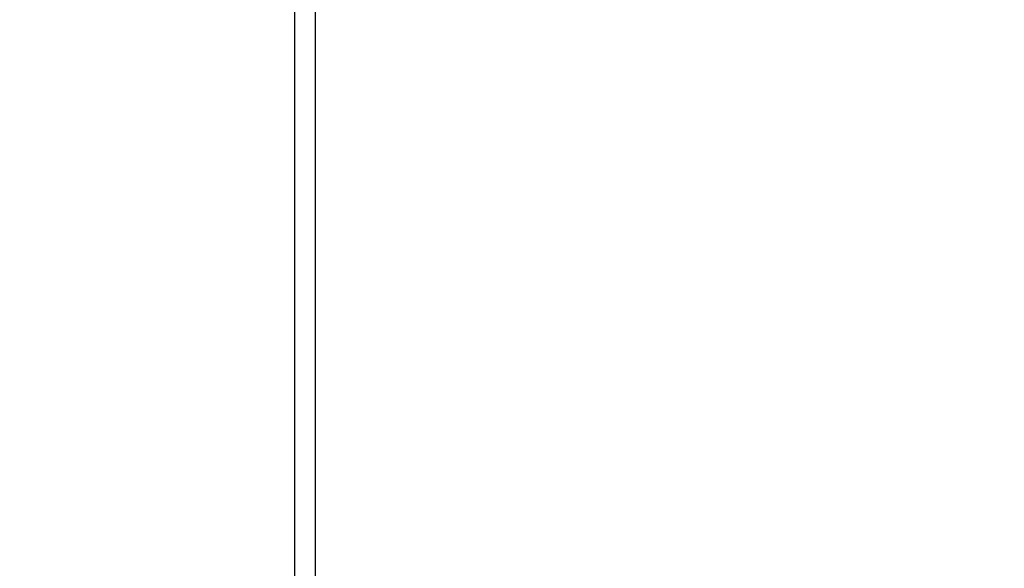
# Model space of a CAD drawing. Header units: inches. Extents: x 170 to 284, y 215 to 248.
# Tile 766 of 1056: x 231.419 to 231.774, y 225.236 to 225.435. Entities that reach past the tile are written whole.
import ezdxf

# ---------------------------------------------------------------- set-up
doc = ezdxf.new("R2010")
doc.units = ezdxf.units.IN
doc.header["$LTSCALE"] = 0.25
doc.header["$MEASUREMENT"] = 0
doc.layers.add('ANNOTATIONS', color=1, linetype='Continuous')
doc.layers.add('RH TOP OF HOOD', color=7, linetype='Continuous')
doc.styles.add('ARIAL', font='arial.ttf', dxfattribs={"height": 0.09375})
doc.dimstyles.new('STANDARD$0', dxfattribs={"dimtxt": 0.09375, "dimasz": 0.09375, "dimexe": 0.03125, "dimexo": 0.046875, "dimgap": 0.09, "dimtad": 0, "dimtih": 1, "dimtoh": 1, "dimdec": 4, "dimzin": 0, "dimdsep": 46, "dimtxsty": 'ARIAL', "dimcen": 0.09, "dimadec": 0, "dimazin": 0, "dimtfac": 1, "dimtdec": 4, "dimtofl": 0, "dimtmove": 0, "dimatfit": 1, "dimfxl": 1, "dimtolj": 1, "dimtzin": 0, "dimarcsym": 0})

# ---------------------------------------------------------------- blocks, each defined once
blk = doc.blocks.new('*D107')
at = {"layer": 'ANNOTATIONS', "color": 0, "lineweight": -2, "transparency": 16777216}
for p, q in [((231.38854, 225.2859), (231.38854, 226.19174)), ((231.5869, 225.65119), (231.5869, 226.19174)), ((231.29479, 226.16049), (231.20104, 226.16049)), ((231.68065, 226.16049), (231.7744, 226.16049))]:
    blk.add_line(p, q, dxfattribs=at)
at = {"layer": 'ANNOTATIONS', "color": 0, "transparency": 16777216}
for points in [[(231.29479, 226.17612), (231.29479, 226.14487), (231.38854, 226.16049)], [(231.68065, 226.17612), (231.68065, 226.14487), (231.5869, 226.16049)]]:
    blk.add_solid(points, dxfattribs=at)
at = {"layer": 'defpoints', "color": 0, "transparency": 16777216}
for p in [(231.5869, 226.16049), (231.5869, 225.60432), (231.38854, 225.23903)]:
    blk.add_point(p, dxfattribs=at)
at = {"layer": 'ANNOTATIONS', "color": 0, "transparency": 16777216, "insert": (231.05716, 226.16049), "char_height": 0.09375, "attachment_point": 5, "style": 'ARIAL'}
blk.add_mtext('\\A1;5"', dxfattribs=at)

msp = doc.modelspace()

# ---------------------------------------------------------------- linework, layer by layer
at = {"layer": 'RH TOP OF HOOD'}
for p, q in [((231.51809, 225.53123), (231.51809, 224.77202)), ((231.5255, 225.53123), (231.5255, 224.77202))]:
    msp.add_line(p, q, dxfattribs=at)

# ---------------------------------------------------------------- dimensions: what is measured, and where the dimension line sits
at = {"layer": 'ANNOTATIONS'}
dim = msp.add_linear_dim(base=(231.5869, 226.16049), p1=(231.38854, 225.23903), p2=(231.5869, 225.60432), text='5"', dimstyle='STANDARD$0', override={"dimarcsym": 1}, dxfattribs=at)
dim.commit()
dim.dimension.update_dxf_attribs({"geometry": '*D107', "text_midpoint": (231.05716, 226.16049), "dimtype": 160})

doc.saveas('drawing.dxf')
